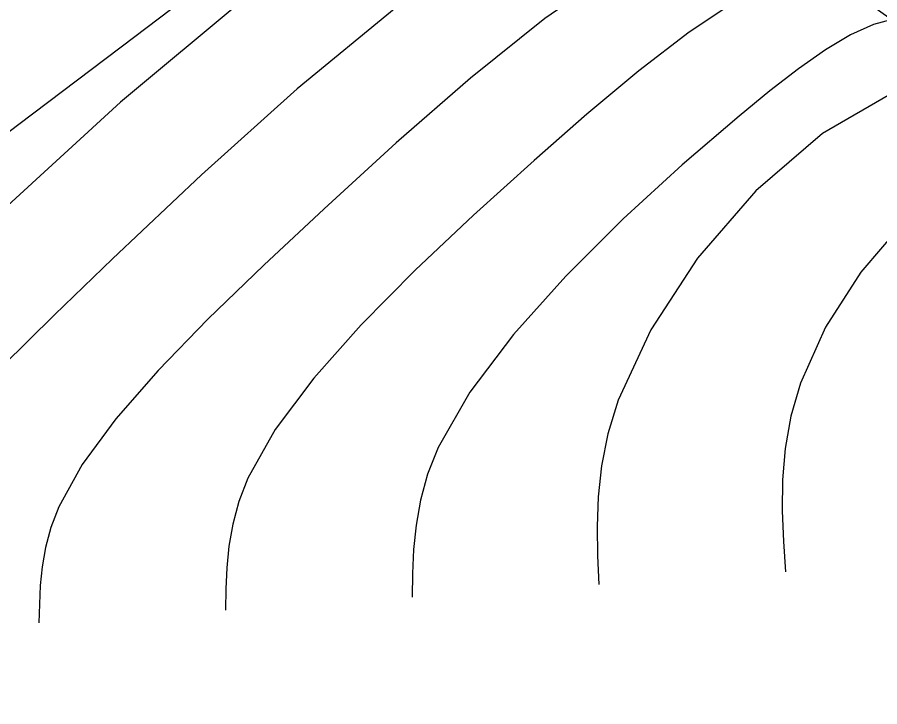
# Model space of a CAD drawing. Extents: x 2602990 to 2605851, y 618069 to 619180.
# Drawn here: x 2604130.68 to 2604165.91, y 618273.71 to 618301.85 of the extents above; entities that cross this region are included whole.
import ezdxf

# ---------------------------------------------------------------- set-up
doc = ezdxf.new("R2010")
doc.units = 0
for name, color, linetype in [('DTM Contours Minor', 7, 'Continuous'), ('Exist DTM Breakline', 7, 'Continuous'), ('Exist DTM Breakline Underwater', 7, 'Continuous')]:
    doc.layers.add(name, color=color, linetype=linetype)

msp = doc.modelspace()

# ---------------------------------------------------------------- linework, layer by layer
at = {"layer": 'DTM Contours Minor'}
for points in [[(2604166.867, 618303.575), (2604165.037, 618304.822), (2604153.863, 618311.424), (2604153.518, 618311.632), (2604152.558, 618312.235), (2604152.231, 618312.414), (2604151.765, 618312.441), (2604150.86, 618312.329), (2604149.949, 618312.012), (2604149.007, 618311.508), (2604148.01, 618310.835), (2604146.933, 618310.011), (2604145.413, 618308.776), (2604143.951, 618307.584), (2604143.553, 618307.264), (2604139.855, 618304.37), (2604135.489, 618301.047), (2604130.751, 618297.471), (2604125.937, 618293.818)], [(2604165.961, 618303.898), (2604156.937, 618309.231), (2604154.584, 618310.337), (2604150.019, 618308.99), (2604145.064, 618306.275), (2604139.946, 618302.599), (2604134.894, 618298.374), (2604130.136, 618294.008)], [(2604199.564, 618282.151), (2604198.456, 618282.842), (2604189.914, 618288.096), (2604187.732, 618289.424), (2604182.273, 618292.703), (2604180.353, 618293.878), (2604178.324, 618295.157), (2604176.262, 618296.515), (2604174.245, 618297.925), (2604171.537, 618299.59), (2604170.896, 618300.054), (2604168.346, 618302.102), (2604166.623, 618303.132), (2604163.057, 618305.235), (2604159.445, 618307.371), (2604157.565, 618308.199), (2604154.032, 618307.163), (2604150.179, 618305.083), (2604146.158, 618302.243), (2604142.116, 618298.925), (2604138.204, 618295.412), (2604134.572, 618291.986), (2604132.198, 618289.704), (2604130.078, 618287.602)], [(2604167.293, 618302.358), (2604161.952, 618305.512), (2604160.547, 618306.061), (2604157.993, 618305.317), (2604155.194, 618303.838), (2604152.233, 618301.797), (2604149.193, 618299.367), (2604146.16, 618296.719), (2604143.216, 618294.026), (2604140.748, 618291.722), (2604138.472, 618289.522), (2604136.442, 618287.431), (2604134.713, 618285.455), (2604133.34, 618283.597), (2604132.378, 618281.862), (2604132.057, 618281.023), (2604131.838, 618280.211), (2604131.7, 618279.422), (2604131.623, 618278.65), (2604131.587, 618277.888), (2604131.57, 618277.133)], [(2604167.992, 618301.569), (2604164.464, 618303.654), (2604163.528, 618303.923), (2604161.883, 618303.45), (2604160.07, 618302.528), (2604158.12, 618301.239), (2604156.068, 618299.666), (2604153.947, 618297.89), (2604151.789, 618295.996), (2604149.317, 618293.765), (2604146.932, 618291.518), (2604144.726, 618289.29), (2604142.792, 618287.112), (2604141.222, 618285.017), (2604140.106, 618283.039), (2604139.735, 618282.082), (2604139.483, 618281.157), (2604139.326, 618280.258), (2604139.241, 618279.379), (2604139.204, 618278.513), (2604139.19, 618277.653)], [(2604166.51, 618301.785), (2604165.653, 618301.557), (2604164.714, 618301.127), (2604163.694, 618300.516), (2604162.594, 618299.746), (2604161.415, 618298.837), (2604160.159, 618297.81), (2604157.836, 618295.818), (2604155.432, 618293.617), (2604153.091, 618291.285), (2604150.955, 618288.899), (2604149.168, 618286.54), (2604147.875, 618284.284), (2604147.443, 618283.193), (2604147.15, 618282.141), (2604146.968, 618281.121), (2604146.869, 618280.125), (2604146.826, 618279.145), (2604146.811, 618278.173)], [(2604166.505, 618298.807), (2604163.569, 618297.107), (2604160.85, 618294.761), (2604158.47, 618292.008), (2604156.555, 618289.083), (2604155.228, 618286.225), (2604154.806, 618284.846), (2604154.542, 618283.535), (2604154.403, 618282.278), (2604154.36, 618281.061), (2604154.38, 618279.87), (2604154.431, 618278.694)], [(2604166.906, 618293.51), (2604165.137, 618291.444), (2604163.696, 618289.195), (2604162.672, 618286.916), (2604162.279, 618285.562), (2604162.044, 618284.247), (2604161.935, 618282.962), (2604161.921, 618281.7), (2604161.97, 618280.453), (2604162.051, 618279.214)]]:
    msp.add_lwpolyline(points, dxfattribs=at)
at = {"layer": 'Exist DTM Breakline'}
msp.add_spline([(2604056.195, 618608.101), (2604070.612, 618564.846), (2604060.948, 618498.617), (2604052.223, 618447.183), (2604051.568, 618445.166), (2604051.779, 618438.355), (2604056.316, 618420.051), (2604056.045, 618414.227), (2604060.112, 618404.174), (2604065.814, 618393.977), (2604079.591, 618374.932), (2604102.645, 618354.376), (2604129.573, 618330.438), (2604185.644, 618288.739), (2604229.181, 618260.22), (2604259.941, 618240.43), (2604275.412, 618231.212), (2604276.014, 618212.47)], degree=3, dxfattribs=at)
at = {"layer": 'Exist DTM Breakline Underwater'}
msp.add_spline([(2604068.235, 618404.026), (2604081.862, 618390.481), (2604106.657, 618363.116), (2604137.711, 618338.436), (2604184.389, 618299.643), (2604239.062, 618271.475), (2604260.626, 618254.325), (2604289.805, 618238.046)], degree=3, dxfattribs=at)

doc.saveas('drawing.dxf')
